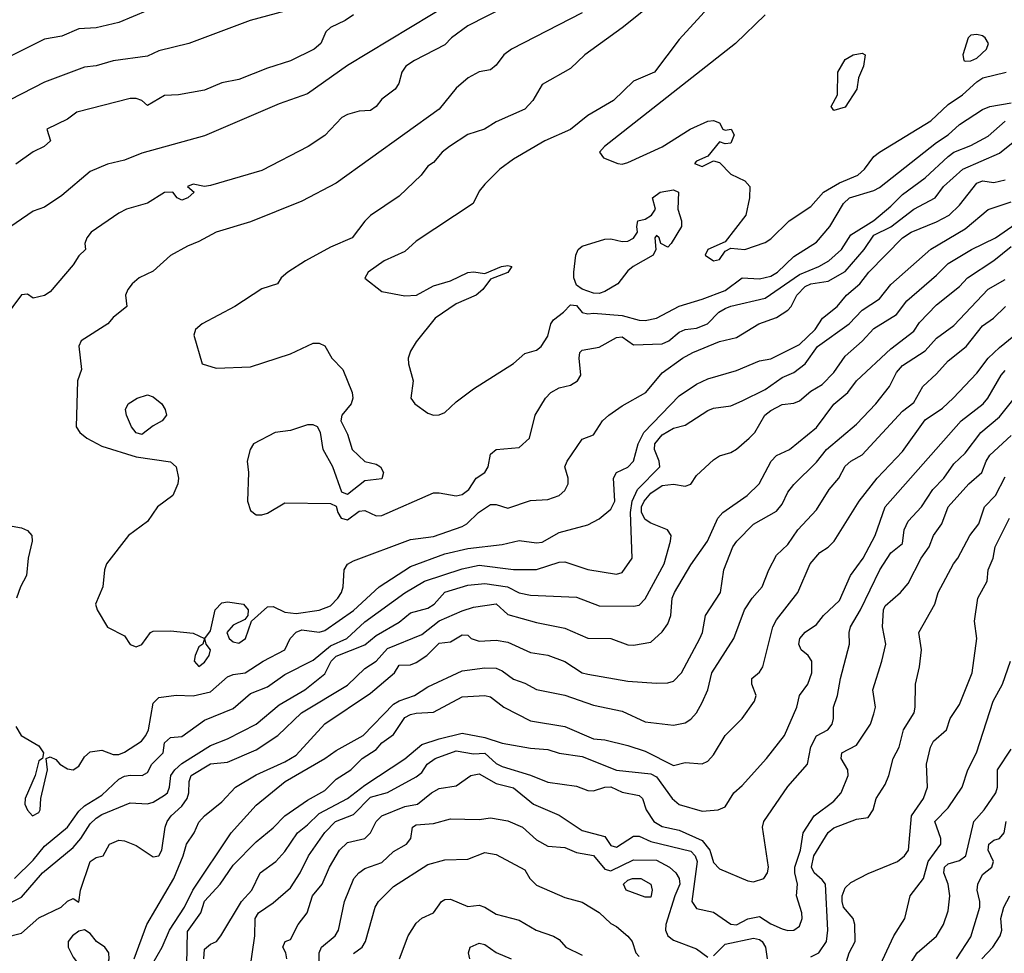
# Model space of a CAD drawing. Header units: metres. Extents: x -46681 to -43747, y -240911 to -237677.
# Tile 624 of 656: x -45550 to -45464, y -238930 to -238848. Entities that reach past the tile are written whole.
import ezdxf

# ---------------------------------------------------------------- set-up
doc = ezdxf.new("R2010")
doc.units = ezdxf.units.M
doc.layers.add('CONTOUR_INDEX', color=1, linetype='Continuous')
doc.layers.add('CONTOUR_INTER', color=3, linetype='Continuous')

msp = doc.modelspace()

# ---------------------------------------------------------------- linework, layer by layer
at = {"layer": 'CONTOUR_INDEX'}
for points, elevation in [([(-45539.095, -238847.15), (-45541.595, -238848.185), (-45543.595, -238848.667), (-45545.095, -238848.738), (-45546.595, -238849.388), (-45548.095, -238849.637), (-45551.837, -238851.52)], 85), ([(-45501.095, -238847.334), (-45507.271, -238850.52), (-45507.925, -238851.02), (-45508.595, -238851.921), (-45509.095, -238852.339), (-45510.095, -238852.489), (-45511.058, -238853.02), (-45512.095, -238853.941), (-45513.595, -238855.764), (-45522.595, -238862.237), (-45525.595, -238863.81), (-45530.095, -238865.62), (-45533.095, -238866.502), (-45534.595, -238867.326), (-45535.595, -238867.726), (-45537.095, -238868.55), (-45538.595, -238869.931), (-45539.808, -238870.52), (-45540.42, -238871.02), (-45540.824, -238871.52), (-45541.006, -238872.02), (-45540.893, -238873.02), (-45542.095, -238873.963), (-45542.566, -238874.52), (-45544.894, -238876.02), (-45545.095, -238876.475), (-45544.874, -238878.52), (-45545.217, -238879.52), (-45545.342, -238883.52), (-45545.017, -238884.02), (-45544.383, -238884.52), (-45543.095, -238885.23), (-45540.095, -238886.166), (-45537.095, -238886.588), (-45536.58, -238887.02), (-45536.383, -238888.02), (-45536.44, -238888.52), (-45536.881, -238889.52), (-45538.23, -238890.52), (-45539.095, -238891.801), (-45540.764, -238893.02), (-45542.67, -238895.52), (-45542.841, -238896.02), (-45543.003, -238897.52), (-45543.626, -238899.02), (-45543.49, -238899.52), (-45542.595, -238901.049), (-45541.095, -238901.788), (-45540.595, -238902.57), (-45540.095, -238902.771), (-45539.595, -238902.544), (-45538.839, -238901.52), (-45538.595, -238901.392), (-45537.095, -238901.358), (-45535.095, -238901.562), (-45534.117, -238902.02), (-45534.267, -238902.52), (-45534.595, -238902.749), (-45534.918, -238903.52), (-45535.002, -238904.02), (-45534.595, -238904.47), (-45534.095, -238904.095), (-45533.699, -238903.52), (-45533.583, -238903.02), (-45533.966, -238902.52), (-45534.083, -238902.02), (-45533.595, -238901.373), (-45533.19, -238899.52), (-45532.595, -238898.92), (-45532.095, -238898.842), (-45530.696, -238899.02), (-45530.289, -238899.52), (-45530.326, -238900.02), (-45530.595, -238900.373), (-45531.595, -238900.863), (-45532.163, -238901.52), (-45531.962, -238902.02), (-45531.595, -238902.327), (-45531.095, -238902.432), (-45530.533, -238902.02), (-45529.99, -238900.52), (-45528.595, -238899.274), (-45528.095, -238899.244), (-45527.095, -238899.731), (-45526.095, -238899.848), (-45524.095, -238899.56), (-45523.095, -238899.177), (-45522.444, -238898.52), (-45522.133, -238898.02), (-45521.974, -238897.52), (-45521.885, -238896.02), (-45521.595, -238895.522), (-45521.095, -238895.233), (-45516.095, -238893.368), (-45514.095, -238893.103), (-45511.595, -238892.255), (-45511.179, -238892.02), (-45510.141, -238891.02), (-45509.095, -238890.306), (-45508.595, -238890.322), (-45507.595, -238890.628), (-45505.595, -238889.966), (-45504.095, -238889.882), (-45503.095, -238889.52), (-45502.595, -238889.097), (-45502.3, -238888.52), (-45502.306, -238888.02), (-45502.599, -238887.02), (-45502.391, -238886.52), (-45501.095, -238884.623), (-45500.095, -238884.24), (-45499.307, -238883.02), (-45498.76, -238882.52), (-45497.595, -238881.7), (-45495.527, -238880.52), (-45494.095, -238878.817), (-45492.305, -238877.52), (-45491.409, -238877.02), (-45489.095, -238876.074), (-45487.595, -238875.72), (-45485.653, -238874.52), (-45484.095, -238873.975), (-45483.095, -238873.338), (-45482.813, -238873.02), (-45482.333, -238872.02), (-45481.595, -238871.254), (-45481.095, -238871.024), (-45479.595, -238870.812), (-45478.095, -238869.955), (-45476.439, -238868.02), (-45475.595, -238866.784), (-45474.095, -238866.061), (-45472.095, -238864.509), (-45470.221, -238863.52), (-45469.492, -238862.52), (-45467.805, -238861.02), (-45464.595, -238859.605), (-45463.265, -238858.52)], 80), ([(-45540.268, -238930.02), (-45539.163, -238927.02), (-45536.78, -238923.02), (-45535.965, -238921.02), (-45535.695, -238920.02), (-45535.016, -238919.02), (-45534.595, -238918.075), (-45534.116, -238917.52), (-45532.595, -238916.307), (-45531.41, -238915.02), (-45529.595, -238913.952), (-45527.095, -238912.815), (-45526.095, -238912.218), (-45523.595, -238909.477), (-45519.595, -238906.824), (-45517.506, -238905.02), (-45517.095, -238904.352), (-45516.095, -238904.345), (-45515.595, -238904.121), (-45514.657, -238903.52), (-45513.595, -238902.45), (-45512.595, -238902.313), (-45511.595, -238901.711), (-45511.095, -238901.744), (-45510.781, -238902.02), (-45510.095, -238902.253), (-45508.595, -238902.186), (-45507.595, -238902.365), (-45505.595, -238903.243), (-45504.095, -238903.495), (-45502.595, -238904.031), (-45501.095, -238905.02), (-45500.595, -238905.16), (-45497.095, -238905.766), (-45494.595, -238905.941), (-45493.595, -238905.903), (-45493.095, -238905.757), (-45492.395, -238905.02), (-45490.792, -238902.02), (-45490.572, -238901.52), (-45490.308, -238900.02), (-45489.003, -238898.02), (-45488.717, -238896.02), (-45487.915, -238894.02), (-45487.576, -238893.52), (-45486.095, -238892.028), (-45484.095, -238890.891), (-45483.595, -238890.282), (-45483.095, -238889.245), (-45482.595, -238888.577), (-45480.595, -238886.627), (-45479.739, -238885.52), (-45477.095, -238883.286), (-45475.409, -238881.52), (-45474.207, -238880.02), (-45473.595, -238878.776), (-45473.095, -238878.159), (-45471.095, -238876.881), (-45470.095, -238875.776), (-45468.595, -238874.676), (-45465.595, -238871.497), (-45464.095, -238870.666)], 85), ([(-45540.01, -238881.02), (-45539.095, -238880.739), (-45538.595, -238880.9), (-45537.838, -238881.52), (-45537.54, -238882.02), (-45537.422, -238882.52), (-45537.797, -238883.02), (-45538.595, -238883.432), (-45539.595, -238884.213), (-45540.095, -238884.042), (-45540.5, -238883.52), (-45540.931, -238882.52), (-45541.01, -238882.02), (-45540.778, -238881.52), (-45540.01, -238881.02)], 80), ([(-45526.918, -238930.02), (-45527.003, -238929.52), (-45527.273, -238929.02), (-45527.051, -238928.52), (-45526.595, -238928.335), (-45525.931, -238927.02), (-45525.122, -238926.02), (-45524.666, -238924.52), (-45523.816, -238923.52), (-45523.172, -238922.02), (-45522.305, -238920.52), (-45521.595, -238919.868), (-45520.083, -238919.52), (-45519.59, -238919.02), (-45519.095, -238918.025), (-45518.595, -238917.544), (-45516.595, -238916.727), (-45515.48, -238916.52), (-45514.257, -238915.52), (-45513.595, -238915.139), (-45512.095, -238914.918), (-45510.832, -238914.02), (-45510.095, -238913.85), (-45508.595, -238914.697), (-45507.095, -238915.077), (-45505.342, -238916.52), (-45503.095, -238917.478), (-45501.095, -238918.825), (-45499.095, -238919.349), (-45498.595, -238920.112), (-45498.095, -238920.285), (-45496.595, -238919.306), (-45496.095, -238919.306), (-45495.095, -238919.766), (-45491.595, -238920.632), (-45491.217, -238921.02), (-45491.035, -238921.52), (-45491.51, -238925.02), (-45491.095, -238925.639), (-45489.595, -238925.967), (-45488.095, -238927.001), (-45487.595, -238927.067), (-45486.595, -238926.535), (-45485.595, -238926.339), (-45484.595, -238926.962), (-45483.595, -238927.401), (-45483.095, -238927.566), (-45482.595, -238927.519), (-45482.095, -238927.172), (-45481.862, -238926.52), (-45481.872, -238926.02), (-45482.336, -238924.52), (-45482.273, -238923.52), (-45482.499, -238922.52), (-45482.482, -238922.02), (-45482, -238920.52), (-45481.773, -238919.02), (-45480.791, -238917.52), (-45479.095, -238916.258), (-45478.438, -238915.52), (-45477.827, -238914.02), (-45477.85, -238913.52), (-45478.438, -238912.52), (-45478.372, -238912.02), (-45477.095, -238911.358), (-45475.868, -238909.52), (-45475.595, -238908.612), (-45475.439, -238908.02), (-45475.685, -238906.52), (-45474.882, -238904.02), (-45474.553, -238902.52), (-45474.816, -238901.02), (-45474.747, -238899.52), (-45474.595, -238899.177), (-45473.267, -238898.02), (-45472.595, -238897.229), (-45471.456, -238895.02), (-45470.738, -238894.02), (-45470.373, -238893.02), (-45469.653, -238892.02), (-45469.089, -238890.52), (-45467.272, -238888.52), (-45466.137, -238887.52), (-45465.77, -238886.52), (-45465.452, -238886.02), (-45463.595, -238884.293)], 90), ([(-45468.361, -238930.02), (-45467.095, -238928.123), (-45466.316, -238925.52), (-45466.311, -238925.02), (-45466.547, -238924.02), (-45466.488, -238923.52), (-45466.095, -238922.662), (-45465.272, -238922.02), (-45465.128, -238921.52), (-45465.602, -238920.52), (-45465.535, -238920.02), (-45465.095, -238919.674), (-45464.595, -238919.5), (-45464.182, -238919.02), (-45464.006, -238918.02)], 95)]:
    msp.add_lwpolyline(points, dxfattribs=dict(at, elevation=elevation))
at = {"layer": 'CONTOUR_INTER'}
for points, elevation in [([(-45510.595, -238845.276), (-45521.595, -238851.949), (-45525.095, -238854.413), (-45527.595, -238855.29), (-45534.095, -238858.097), (-45539.595, -238859.609), (-45541.095, -238860.209), (-45542.595, -238860.567), (-45544.095, -238861.222), (-45546.595, -238863.301), (-45548.095, -238864.327), (-45549.095, -238864.684), (-45551.595, -238866.387)], 82), ([(-45488.833, -238845.52), (-45492.595, -238849.687), (-45494.754, -238852.52), (-45496.595, -238853.325), (-45498.346, -238855.02), (-45500.595, -238856.326), (-45502.095, -238857.547), (-45504.343, -238858.52), (-45507.095, -238860.141), (-45508.3, -238861.02), (-45509.595, -238862.316), (-45510.095, -238862.937), (-45510.627, -238864.02), (-45515.595, -238867.314), (-45516.595, -238868.196), (-45518.409, -238869.02), (-45519.793, -238870.02), (-45520.095, -238870.535), (-45518.595, -238871.705), (-45516.595, -238872.082), (-45515.572, -238872.02), (-45514.095, -238871.209), (-45512.595, -238870.765), (-45511.095, -238870.047), (-45510.595, -238869.978), (-45509.595, -238870.125), (-45508.138, -238869.52), (-45507.595, -238869.436), (-45507.241, -238869.52), (-45507.595, -238870.046), (-45509.095, -238870.61), (-45509.783, -238871.52), (-45510.352, -238872.02), (-45512.095, -238872.779), (-45513.944, -238874.02), (-45515.595, -238876.105), (-45516.095, -238876.908), (-45516.305, -238877.52), (-45516.285, -238878.02), (-45515.87, -238879.52), (-45516.064, -238881.02), (-45515.726, -238881.52), (-45514.595, -238882.338), (-45514.095, -238882.517), (-45513.595, -238882.497), (-45513.095, -238882.279), (-45512.095, -238881.339), (-45510.595, -238880.199), (-45507.095, -238878.004), (-45506.095, -238877.123), (-45505.095, -238876.835), (-45504.679, -238876.52), (-45504.095, -238875.607), (-45503.838, -238874.52), (-45503.595, -238874.166), (-45502.715, -238873.52), (-45502.095, -238872.876), (-45501.595, -238872.922), (-45501.095, -238873.544), (-45500.595, -238873.663), (-45500.095, -238873.588), (-45497.595, -238873.804), (-45496.095, -238874.222), (-45495.595, -238874.233), (-45494.595, -238874.033), (-45492.595, -238872.972), (-45490.595, -238872.376), (-45488.595, -238871.605), (-45487.095, -238870.522), (-45485.595, -238870.602), (-45484.595, -238870.365), (-45484.015, -238870.02), (-45482.595, -238868.649), (-45480.595, -238867.388), (-45479.445, -238866.02), (-45478.251, -238864.02), (-45477.728, -238863.52), (-45475.595, -238862.873), (-45475.095, -238862.601), (-45470.095, -238858.682), (-45469.087, -238858.02), (-45468.095, -238857.106), (-45466.095, -238855.782), (-45465.46, -238855.52), (-45463.595, -238855.197)], 78), ([(-45506.095, -238845.912), (-45511.095, -238848.47), (-45512.511, -238849.52), (-45513.095, -238850.141), (-45515.763, -238851.52), (-45516.494, -238852.02), (-45516.852, -238852.52), (-45517.121, -238853.52), (-45517.443, -238854.02), (-45518.595, -238854.898), (-45519.108, -238855.52), (-45519.595, -238855.883), (-45520.595, -238855.932), (-45521.595, -238856.221), (-45522.095, -238856.5), (-45523.595, -238858.071), (-45525.057, -238859.02), (-45529.095, -238861.14), (-45533.595, -238862.444), (-45534.095, -238862.514), (-45535.095, -238862.321), (-45535.595, -238862.52), (-45535.007, -238863.02), (-45535.558, -238863.52), (-45536.095, -238863.73), (-45536.508, -238863.52), (-45536.872, -238863.02), (-45537.595, -238863.046), (-45539.095, -238863.968), (-45540.923, -238864.52), (-45541.595, -238864.845), (-45544.023, -238866.52), (-45544.404, -238867.02), (-45544.583, -238867.52), (-45544.52, -238868.02), (-45545.095, -238868.576), (-45545.595, -238869.368), (-45547.595, -238871.729), (-45548.095, -238872.047), (-45549.095, -238872.298), (-45549.595, -238871.938), (-45550.095, -238872.007), (-45551.626, -238874.02)], 81), ([(-45527.095, -238847.188), (-45530.102, -238848.02), (-45535.486, -238850.02), (-45538.095, -238850.664), (-45539.095, -238851.133), (-45542.095, -238851.542), (-45543.595, -238851.984), (-45544.595, -238852.106), (-45548.095, -238853.392), (-45551.095, -238854.954)], 84), ([(-45521.095, -238847.532), (-45521.819, -238848.02), (-45523.095, -238848.623), (-45523.508, -238849.02), (-45523.948, -238850.02), (-45524.514, -238850.52), (-45526.595, -238851.549), (-45528.595, -238852.171), (-45531.095, -238853.17), (-45532.595, -238853.454), (-45534.095, -238854.114), (-45536.386, -238854.52), (-45537.595, -238854.575), (-45539.095, -238855.435), (-45539.595, -238855.009), (-45540.095, -238854.823), (-45540.595, -238854.841), (-45545.283, -238856.02), (-45546.095, -238856.64), (-45547.904, -238857.52), (-45547.582, -238858.52), (-45548.136, -238859.02), (-45549.095, -238859.485), (-45550.595, -238860.564)], 83), ([(-45495.595, -238847.048), (-45497.595, -238848.661), (-45500.854, -238851.02), (-45502.095, -238852.202), (-45504.595, -238853.596), (-45505.388, -238855.02), (-45506.095, -238855.753), (-45508.595, -238856.865), (-45509.62, -238857.52), (-45511.095, -238857.981), (-45512.69, -238859.02), (-45513.343, -238859.52), (-45514.095, -238860.424), (-45514.595, -238860.751), (-45515.176, -238861.52), (-45517.095, -238863.363), (-45519.595, -238865.067), (-45520.095, -238865.543), (-45521.189, -238867.02), (-45523.095, -238867.841), (-45525.282, -238869.02), (-45526.836, -238870.02), (-45527.401, -238870.52), (-45527.727, -238871.02), (-45529.095, -238871.473), (-45531.459, -238873.02), (-45534.305, -238874.52), (-45534.907, -238875.02), (-45535.039, -238875.52), (-45534.316, -238878.02), (-45533.095, -238878.401), (-45530.095, -238878.278), (-45526.595, -238877.16), (-45524.595, -238876.231), (-45524.095, -238876.22), (-45523.595, -238876.447), (-45522.976, -238877.52), (-45522.009, -238878.52), (-45521.211, -238880.52), (-45521.133, -238881.02), (-45521.283, -238881.52), (-45522.09, -238882.52), (-45522.198, -238883.02), (-45521.595, -238884.174), (-45521.19, -238885.52), (-45520.095, -238886.569), (-45519.095, -238886.78), (-45518.707, -238887.02), (-45518.458, -238887.52), (-45518.595, -238888.081), (-45520.095, -238888.255), (-45521.595, -238889.453), (-45522.095, -238889.241), (-45522.881, -238887.02), (-45523.746, -238885.52), (-45523.973, -238884.02), (-45524.243, -238883.52), (-45524.595, -238883.366), (-45525.095, -238883.354), (-45526.595, -238883.854), (-45527.934, -238884.02), (-45529.812, -238885.02), (-45530.125, -238885.52), (-45530.373, -238886.52), (-45530.259, -238887.52), (-45530.36, -238890.02), (-45530.095, -238890.854), (-45529.595, -238891.229), (-45529.095, -238891.233), (-45528.595, -238891.07), (-45527.095, -238890.164), (-45523.095, -238890.241), (-45522.595, -238890.478), (-45522.461, -238891.02), (-45522.169, -238891.52), (-45521.595, -238891.666), (-45520.595, -238890.917), (-45520.095, -238890.856), (-45519.095, -238891.31), (-45518.595, -238891.281), (-45514.095, -238889.313), (-45513.595, -238889.294), (-45512.095, -238889.57), (-45511.595, -238889.435), (-45510.988, -238889.02), (-45510.353, -238888.02), (-45509.601, -238887.52), (-45509.3, -238887.02), (-45509.095, -238885.916), (-45508.595, -238885.514), (-45506.595, -238885.335), (-45505.688, -238884.52), (-45505.203, -238882.52), (-45504.308, -238881.02), (-45503.838, -238880.52), (-45503.095, -238880.131), (-45502.095, -238879.886), (-45501.484, -238879.52), (-45501.215, -238879.02), (-45501.344, -238877.52), (-45501.298, -238877.02), (-45501.095, -238876.829), (-45499.595, -238876.575), (-45498.095, -238875.715), (-45497.595, -238875.664), (-45496.595, -238876.369), (-45494.095, -238876.268), (-45493.512, -238876.02), (-45492.595, -238875.258), (-45492.095, -238875.035), (-45491.095, -238874.908), (-45490.118, -238874.52), (-45489.143, -238873.52), (-45488.595, -238873.185), (-45488.095, -238872.973), (-45485.095, -238872.277), (-45482.095, -238870.23), (-45480.4, -238869.52), (-45479.529, -238869.02), (-45478.407, -238868.02), (-45477.595, -238866.761), (-45475.595, -238865.504), (-45474.095, -238864.242), (-45473.095, -238863.217), (-45471.095, -238861.755), (-45469.095, -238859.9), (-45468.595, -238859.52), (-45467.095, -238858.949), (-45465.595, -238858.111), (-45464.095, -238856.82)], 79), ([(-45485.096, -238847.52), (-45487.686, -238850.02), (-45499.144, -238859.02), (-45499.58, -238859.52), (-45499.22, -238860.02), (-45497.96, -238860.52), (-45497.595, -238860.565), (-45497.095, -238860.433), (-45494.095, -238859.059), (-45491.636, -238857.52), (-45490.095, -238856.808), (-45489.595, -238856.767), (-45489.095, -238856.973), (-45488.798, -238857.52), (-45488.595, -238857.607), (-45488.051, -238857.52), (-45487.798, -238858.02), (-45488.095, -238858.723), (-45488.595, -238858.797), (-45489.095, -238858.619), (-45490.095, -238859.879), (-45491.095, -238860.303), (-45491.271, -238860.52), (-45490.595, -238860.781), (-45489.595, -238860.272), (-45489.095, -238860.426), (-45488.095, -238861.456), (-45486.865, -238862.02), (-45486.418, -238862.52), (-45486.45, -238863.52), (-45486.776, -238865.02), (-45488.595, -238867.372), (-45490.106, -238868.02), (-45490.332, -238868.52), (-45489.595, -238869.017), (-45489.095, -238868.896), (-45488.595, -238868.187), (-45488.095, -238867.92), (-45486.862, -238868.02), (-45485.095, -238867.408), (-45484.595, -238867.105), (-45482.996, -238865.52), (-45481.095, -238864.273), (-45480.001, -238863.02), (-45478.595, -238862.206), (-45476.985, -238861.52), (-45476.4, -238861.02), (-45475.595, -238859.916), (-45475.095, -238859.521), (-45470.595, -238856.794), (-45469.095, -238855.361), (-45467.824, -238854.52), (-45466.595, -238853.369), (-45466.05, -238853.02), (-45464.013, -238852.52)], 77), ([(-45467.095, -238849.29), (-45467.344, -238849.52), (-45467.803, -238851.02), (-45467.705, -238851.52), (-45467.595, -238851.565), (-45467.095, -238851.547), (-45466.595, -238851.306), (-45465.734, -238850.52), (-45465.566, -238850.02), (-45465.848, -238849.52), (-45466.095, -238849.367), (-45466.595, -238849.227), (-45467.095, -238849.29)], 76), ([(-45477.404, -238851.02), (-45476.595, -238850.88), (-45476.355, -238851.02), (-45476.486, -238852.02), (-45476.923, -238853.02), (-45477.066, -238854.02), (-45478.095, -238855.591), (-45479.095, -238855.87), (-45479.328, -238855.52), (-45478.76, -238854.52), (-45478.744, -238852.52), (-45478.095, -238851.438), (-45477.404, -238851.02)], 77), ([(-45550.595, -238909.724), (-45550.133, -238910.52), (-45548.595, -238911.427), (-45548.176, -238912.02), (-45548.263, -238912.52), (-45548.595, -238912.738), (-45548.905, -238914.02), (-45549.787, -238916.02), (-45549.825, -238916.52), (-45549.595, -238917.03), (-45549.135, -238917.52), (-45548.595, -238917.247), (-45548.477, -238917.02), (-45548.415, -238916.02), (-45547.847, -238913.52), (-45547.967, -238912.52), (-45547.595, -238912.373), (-45547.095, -238912.607), (-45546.762, -238913.02), (-45546.095, -238913.428), (-45545.595, -238913.499), (-45545.095, -238913.191), (-45544.595, -238912.387), (-45544.095, -238911.929), (-45543.095, -238911.782), (-45542.095, -238912.171), (-45541.595, -238912.158), (-45541.095, -238911.97), (-45539.629, -238911.02), (-45539.226, -238910.52), (-45539.005, -238910.02), (-45538.595, -238907.684), (-45538.095, -238907.191), (-45536.595, -238906.973), (-45535.095, -238907.058), (-45533.595, -238906.696), (-45532.095, -238905.396), (-45531.595, -238905.172), (-45530.54, -238905.02), (-45528.99, -238904.02), (-45527.095, -238903.026), (-45526.627, -238902.02), (-45526.095, -238901.475), (-45525.595, -238901.287), (-45524.095, -238901.467), (-45523.595, -238901.319), (-45521.095, -238899.582), (-45518.842, -238897.52), (-45516.095, -238895.748), (-45513.095, -238894.635), (-45511.095, -238894.167), (-45508.095, -238893.819), (-45506.595, -238893.453), (-45505.095, -238893.677), (-45504.595, -238893.62), (-45503.095, -238892.753), (-45500.595, -238892.086), (-45499.595, -238891.566), (-45498.595, -238890.72), (-45498.223, -238890.02), (-45498.338, -238888.02), (-45498.095, -238887.524), (-45497.095, -238887.049), (-45496.605, -238886.52), (-45496.189, -238885.02), (-45495.706, -238884.02), (-45492.595, -238880.814), (-45491.095, -238879.806), (-45490.095, -238879.327), (-45487.595, -238878.62), (-45485.595, -238877.762), (-45484.595, -238877.597), (-45482.095, -238876.337), (-45480.729, -238875.02), (-45480.069, -238874.02), (-45478.797, -238873.02), (-45477.966, -238872.02), (-45476.821, -238871.02), (-45476.029, -238870.02), (-45473.093, -238867.02), (-45472.323, -238866.52), (-45470.095, -238865.604), (-45469.001, -238865.02), (-45468.095, -238864.158), (-45466.595, -238862.246), (-45466.095, -238862.027), (-45465.095, -238862.161), (-45464.095, -238861.95)], 81), ([(-45494.27, -238863.02), (-45493.095, -238862.808), (-45492.668, -238863.02), (-45492.737, -238864.52), (-45492.394, -238865.52), (-45492.416, -238866.02), (-45493.317, -238867.52), (-45493.595, -238867.819), (-45494.224, -238867.52), (-45494.355, -238867.02), (-45494.595, -238866.817), (-45494.75, -238867.02), (-45494.641, -238868.02), (-45494.88, -238868.52), (-45496.637, -238869.52), (-45497.095, -238869.896), (-45497.971, -238871.02), (-45499.095, -238871.714), (-45499.595, -238871.877), (-45500.095, -238871.85), (-45501.095, -238871.505), (-45501.595, -238871.144), (-45501.829, -238870.52), (-45501.806, -238870.02), (-45501.63, -238868.52), (-45501.427, -238868.02), (-45501.095, -238867.733), (-45499.095, -238867.135), (-45498.595, -238867.093), (-45497.595, -238867.327), (-45497.095, -238867.304), (-45496.595, -238867.028), (-45496.258, -238866.52), (-45496.323, -238866.02), (-45496.221, -238865.52), (-45495.595, -238865.367), (-45495.019, -238865.02), (-45494.678, -238864.52), (-45494.94, -238863.52), (-45494.27, -238863.02)], 78), ([(-45550.724, -238923.02), (-45549.095, -238921.41), (-45548.095, -238920.182), (-45546.095, -238918.511), (-45545.095, -238917.133), (-45544.595, -238916.657), (-45543.095, -238915.728), (-45541.595, -238914.325), (-45541.095, -238914.065), (-45540.595, -238913.976), (-45539.57, -238914.02), (-45539.095, -238913.748), (-45538.709, -238913.02), (-45537.722, -238912.02), (-45537.595, -238911.166), (-45537.095, -238910.689), (-45536.095, -238910.607), (-45534.095, -238909.162), (-45531.595, -238908.141), (-45530.095, -238906.851), (-45528.595, -238906.25), (-45527.095, -238905.179), (-45524.595, -238903.925), (-45523.095, -238902.666), (-45521.66, -238902.02), (-45520.095, -238900.575), (-45516.595, -238898.046), (-45514.878, -238897.02), (-45511.595, -238895.931), (-45510.095, -238895.612), (-45507.095, -238896.008), (-45505.095, -238896.004), (-45503.095, -238895.351), (-45502.595, -238895.336), (-45500.595, -238895.989), (-45498.095, -238896.42), (-45497.595, -238896.258), (-45496.717, -238895.02), (-45496.85, -238891.02), (-45496.713, -238890.02), (-45496.241, -238889.02), (-45494.29, -238887.02), (-45494.346, -238886.52), (-45494.765, -238885.52), (-45494.727, -238885.02), (-45494.095, -238884.235), (-45493.095, -238883.638), (-45492.095, -238883.384), (-45490.095, -238882.111), (-45489.595, -238881.913), (-45488.095, -238881.691), (-45487.095, -238881.273), (-45485.095, -238880.273), (-45483.595, -238879.205), (-45482.595, -238878.774), (-45481.595, -238878.011), (-45480.506, -238876.52), (-45477.739, -238874.52), (-45476.595, -238873.347), (-45475.095, -238872.335), (-45474.095, -238871.101), (-45470.595, -238868.012), (-45467.595, -238866.236), (-45465.595, -238864.523), (-45463.595, -238863.856)], 82), ([(-45551.095, -238925.126), (-45550.095, -238924.634), (-45548.264, -238922.52), (-45545.595, -238920.293), (-45544.919, -238919.52), (-45544.095, -238918.239), (-45543.595, -238917.743), (-45543.095, -238917.421), (-45540.595, -238916.387), (-45539.095, -238916.486), (-45538.595, -238916.339), (-45537.595, -238915.73), (-45537.348, -238915.52), (-45537.161, -238915.02), (-45537.045, -238914.02), (-45536.716, -238913.52), (-45536.095, -238912.956), (-45533.595, -238911.375), (-45532.095, -238910.812), (-45529.593, -238909.52), (-45527.595, -238907.841), (-45525.347, -238906.52), (-45523.595, -238905.119), (-45523.047, -238904.02), (-45522.595, -238903.57), (-45520.095, -238902.58), (-45519.095, -238901.774), (-45517.095, -238900.604), (-45516.095, -238899.775), (-45514.595, -238899.384), (-45514.028, -238899.02), (-45513.095, -238897.986), (-45511.095, -238897.369), (-45509.595, -238897.226), (-45507.611, -238897.52), (-45506.595, -238898.033), (-45505.595, -238898.254), (-45501.595, -238898.429), (-45499.595, -238899.174), (-45496.595, -238899.206), (-45496.095, -238899.109), (-45495.595, -238898.552), (-45493.912, -238895.52), (-45493.356, -238893.52), (-45493.307, -238893.02), (-45493.638, -238892.52), (-45495.095, -238891.953), (-45495.595, -238891.637), (-45495.905, -238891.02), (-45495.887, -238890.52), (-45495.66, -238890.02), (-45495.095, -238889.325), (-45494.095, -238888.645), (-45493.095, -238888.532), (-45492.095, -238888.732), (-45491.595, -238888.529), (-45491.095, -238887.779), (-45489.595, -238886.409), (-45489.095, -238886.053), (-45488.095, -238885.777), (-45487.595, -238885.476), (-45486.501, -238884.52), (-45485.991, -238884.02), (-45485.131, -238882.52), (-45484.595, -238882.096), (-45483.595, -238881.57), (-45482.595, -238881.474), (-45482.095, -238881.263), (-45481.095, -238880.41), (-45480.095, -238879.832), (-45479.095, -238878.783), (-45478.095, -238877.359), (-45476.595, -238876.041), (-45475.595, -238874.935), (-45473.595, -238873.717), (-45472.701, -238872.52), (-45470.095, -238870.283), (-45469.095, -238869.268), (-45467.04, -238868.02), (-45464.943, -238867.02), (-45461.351, -238864.52)], 83), ([(-45551.595, -238928.173), (-45550.095, -238927.794), (-45548.595, -238926.452), (-45546.64, -238925.52), (-45546.095, -238924.983), (-45545.595, -238924.771), (-45545.095, -238925.072), (-45544.958, -238924.02), (-45544.105, -238921.52), (-45543.595, -238921.17), (-45542.956, -238921.02), (-45542.412, -238920.02), (-45541.595, -238919.67), (-45541.095, -238919.707), (-45540.095, -238920.122), (-45538.595, -238921.129), (-45538.095, -238921.019), (-45537.851, -238920.52), (-45537.555, -238918.52), (-45537.366, -238918.02), (-45537.01, -238917.52), (-45536.095, -238916.698), (-45535.623, -238916.02), (-45535.481, -238915.52), (-45535.464, -238914.52), (-45535.262, -238914.02), (-45533.595, -238912.983), (-45532.095, -238912.851), (-45529.595, -238911.761), (-45527.693, -238910.52), (-45525.625, -238908.52), (-45521.595, -238906.11), (-45520.095, -238904.648), (-45519.095, -238904.004), (-45518.095, -238902.902), (-45515.095, -238901.679), (-45513.595, -238900.495), (-45511.595, -238899.605), (-45510.595, -238899.307), (-45508.595, -238898.993), (-45507.595, -238899.949), (-45505.095, -238900.638), (-45502.595, -238901.125), (-45500.595, -238901.994), (-45498.595, -238902.018), (-45497.095, -238902.592), (-45496.595, -238902.627), (-45495.095, -238902.34), (-45494.095, -238901.463), (-45493.595, -238900.752), (-45493.349, -238900.02), (-45493.22, -238898.52), (-45493.025, -238898.02), (-45491.595, -238895.596), (-45490.141, -238893.52), (-45489.221, -238891.52), (-45488.801, -238891.02), (-45486.669, -238889.52), (-45485.608, -238888.52), (-45484.565, -238886.52), (-45484.095, -238886.029), (-45482.974, -238885.52), (-45480.595, -238883.595), (-45479.095, -238881.536), (-45477.875, -238880.52), (-45477.095, -238879.512), (-45474.095, -238876.724), (-45472.095, -238875.159), (-45471.595, -238874.424), (-45470.095, -238872.859), (-45468.095, -238871.251), (-45467.387, -238870.52), (-45465.095, -238868.994), (-45463.595, -238867.782)], 84), ([(-45538.689, -238930.52), (-45537.821, -238929.02), (-45537.178, -238927.52), (-45535.864, -238925.52), (-45535.118, -238924.02), (-45531.768, -238919.02), (-45529.595, -238916.605), (-45527.05, -238914.52), (-45523.595, -238912.524), (-45522.595, -238911.81), (-45520.224, -238910.52), (-45517.595, -238907.77), (-45517.095, -238907.478), (-45515.739, -238907.02), (-45514.595, -238906.249), (-45511.595, -238904.852), (-45509.595, -238904.599), (-45508.595, -238904.623), (-45508.095, -238904.845), (-45507.095, -238905.584), (-45506.095, -238905.936), (-45505.095, -238906.479), (-45502.595, -238906.98), (-45500.095, -238907.873), (-45497.595, -238908.389), (-45495.595, -238909.324), (-45493.095, -238909.606), (-45492.095, -238909.406), (-45491.595, -238909.082), (-45491.095, -238908.533), (-45490.595, -238907.636), (-45490.109, -238906.52), (-45489.747, -238905.02), (-45487.838, -238902.02), (-45486.891, -238899.52), (-45486.225, -238898.52), (-45485.344, -238897.52), (-45484.775, -238896.02), (-45484.095, -238894.746), (-45483.095, -238893.817), (-45482.244, -238892.52), (-45480.595, -238890.772), (-45479.482, -238889.02), (-45478.657, -238888.02), (-45478.095, -238886.972), (-45477.595, -238886.534), (-45476.595, -238885.99), (-45473.095, -238882.152), (-45472.095, -238881.414), (-45471.294, -238880.02), (-45470.095, -238878.91), (-45469.095, -238877.75), (-45467.525, -238876.52), (-45466.095, -238874.706), (-45465.13, -238874.02), (-45464.081, -238873.02)], 86), ([(-45535.659, -238930.52), (-45535.595, -238927.649), (-45534.425, -238926.02), (-45534.095, -238925), (-45532.732, -238923.52), (-45531.595, -238921.841), (-45529.595, -238919.81), (-45528.095, -238918.578), (-45527.076, -238917.52), (-45525.095, -238916.152), (-45523.595, -238915.328), (-45522.595, -238914.326), (-45521.31, -238913.52), (-45520.322, -238912.52), (-45519.095, -238911.742), (-45518.595, -238911.148), (-45517.595, -238910.427), (-45516.595, -238908.947), (-45516.095, -238908.663), (-45515.595, -238908.563), (-45514.095, -238908.458), (-45511.595, -238907.124), (-45509.595, -238907.011), (-45509.095, -238907.12), (-45507.938, -238908.02), (-45505.595, -238909.239), (-45502.595, -238909.717), (-45500.095, -238910.791), (-45499.095, -238910.903), (-45497.095, -238911.379), (-45495.595, -238911.874), (-45493.095, -238913.134), (-45492.095, -238912.871), (-45490.595, -238912.994), (-45490.095, -238912.748), (-45489.595, -238912.2), (-45488.594, -238910.52), (-45487.095, -238909.02), (-45486.02, -238907.52), (-45485.886, -238907.02), (-45486.242, -238906.02), (-45486.244, -238905.52), (-45485.595, -238904.967), (-45485.293, -238904.52), (-45484.425, -238901.02), (-45484.095, -238900.395), (-45482.221, -238898.02), (-45481.149, -238895.52), (-45480.306, -238894.52), (-45479.595, -238894.063), (-45479.046, -238893.52), (-45476.868, -238890.02), (-45475.29, -238888.02), (-45473.095, -238885.674), (-45471.095, -238882.922), (-45469.595, -238881.89), (-45468.665, -238881.02), (-45466.595, -238878.837), (-45465.595, -238877.536), (-45464.595, -238876.593), (-45460.186, -238873.02)], 87), ([(-45534.165, -238930.02), (-45534.095, -238929.187), (-45533.595, -238928.75), (-45533.072, -238928.52), (-45532.694, -238928.02), (-45530.881, -238925.02), (-45529.984, -238924.02), (-45529.251, -238922.52), (-45527.861, -238921.52), (-45527.095, -238920.648), (-45525.985, -238919.02), (-45525.095, -238918.332), (-45524.095, -238917.321), (-45521.603, -238916.02), (-45520.095, -238914.841), (-45516.595, -238912.539), (-45515.095, -238911.312), (-45513.595, -238910.789), (-45511.595, -238910.312), (-45509.595, -238910.691), (-45508.095, -238911.186), (-45505.595, -238911.627), (-45504.095, -238911.723), (-45503.095, -238912.049), (-45501.095, -238912.337), (-45498.095, -238913.539), (-45495.095, -238913.864), (-45494.595, -238914.12), (-45493.224, -238916.02), (-45492.595, -238916.547), (-45490.595, -238917.138), (-45489.199, -238917.02), (-45488.595, -238916.735), (-45487.833, -238915.52), (-45487.095, -238914.875), (-45484.965, -238912.52), (-45483.404, -238910.52), (-45482.318, -238908.02), (-45482.083, -238907.02), (-45481.367, -238906.02), (-45481.001, -238905.02), (-45481.003, -238904.02), (-45481.342, -238903.52), (-45481.935, -238903.02), (-45482.15, -238902.52), (-45482.046, -238902.02), (-45481.595, -238901.475), (-45480.595, -238900.81), (-45480.002, -238900.02), (-45478.595, -238898.697), (-45477.618, -238896.52), (-45476.513, -238895.02), (-45475.47, -238893.02), (-45474.585, -238890.52), (-45467.964, -238883.02), (-45466.043, -238881.52), (-45465.611, -238881.02), (-45464.449, -238879.02), (-45464.095, -238878.61)], 88), ([(-45530.449, -238933.02), (-45529.717, -238928.02), (-45529.676, -238926.52), (-45529.397, -238926.02), (-45528.095, -238925.138), (-45526.595, -238923.832), (-45525.756, -238922.52), (-45525.022, -238921.02), (-45523.595, -238918.977), (-45522.647, -238918.02), (-45521.095, -238917.429), (-45519.595, -238915.896), (-45518.095, -238915.486), (-45515.595, -238914.137), (-45515.095, -238913.74), (-45514.64, -238913.02), (-45513.94, -238912.52), (-45512.095, -238911.859), (-45510.595, -238912.128), (-45509.595, -238912.055), (-45508.595, -238912.958), (-45508.095, -238913.235), (-45505.595, -238913.965), (-45504.095, -238914.604), (-45501.595, -238914.934), (-45500.595, -238915.321), (-45500.095, -238915.333), (-45499.119, -238915.02), (-45498.595, -238915.006), (-45497.595, -238915.456), (-45496.095, -238915.748), (-45495.801, -238916.02), (-45495.493, -238917.02), (-45494.825, -238918.02), (-45494.095, -238918.472), (-45492.595, -238918.784), (-45490.595, -238919.696), (-45489.937, -238920.52), (-45489.595, -238921.606), (-45489.095, -238922.173), (-45486.595, -238923.213), (-45486.095, -238923.287), (-45485.213, -238923.02), (-45484.88, -238922.52), (-45484.784, -238922.02), (-45485.318, -238918.52), (-45485.213, -238918.02), (-45483.095, -238914.971), (-45481.396, -238913.02), (-45481.095, -238911.491), (-45480.595, -238910.554), (-45479.609, -238910.02), (-45479.233, -238909.52), (-45479.103, -238909.02), (-45479.119, -238908.02), (-45478.766, -238907.02), (-45478.509, -238905.52), (-45477.705, -238902.52), (-45477.737, -238901.52), (-45477.631, -238901.02), (-45476.758, -238899.52), (-45475.066, -238896.02), (-45474.095, -238894.552), (-45473.095, -238893.715), (-45472.946, -238892.52), (-45472.595, -238891.77), (-45471.418, -238890.52), (-45470.419, -238889.02), (-45469.478, -238888.02), (-45468.595, -238886.755), (-45467.595, -238885.821), (-45466.247, -238884.02), (-45464.595, -238882.656), (-45463.095, -238880.774)], 89), ([(-45481.095, -238929.854), (-45480.409, -238929.52), (-45479.722, -238928.52), (-45479.619, -238927.52), (-45479.811, -238923.52), (-45480.095, -238923.117), (-45480.809, -238922.52), (-45481.035, -238922.02), (-45480.823, -238921.02), (-45479.595, -238918.986), (-45479.095, -238918.593), (-45477.095, -238917.823), (-45476.095, -238917.666), (-45475.654, -238917.02), (-45475.384, -238916.02), (-45474.595, -238914.788), (-45474.273, -238914.02), (-45473.895, -238912.52), (-45473.367, -238911.52), (-45472.981, -238910.02), (-45472.067, -238908.52), (-45471.961, -238908.02), (-45471.946, -238906.02), (-45471.582, -238904.52), (-45471.434, -238903.02), (-45471.663, -238901.52), (-45470.257, -238899.02), (-45469.962, -238898.02), (-45468.63, -238895.52), (-45468.233, -238895.02), (-45467.201, -238893.02), (-45466.404, -238892.02), (-45465.902, -238890.52), (-45464.951, -238889.52), (-45464.095, -238887.897)], 91), ([(-45552.595, -238891.933), (-45550.095, -238892.366), (-45549.595, -238892.581), (-45549.194, -238893.02), (-45549.178, -238893.52), (-45549.526, -238895.02), (-45549.663, -238896.52), (-45550.197, -238897.52), (-45550.545, -238898.52)], 81), ([(-45478.199, -238931.02), (-45477.748, -238929.52), (-45477.216, -238928.52), (-45477.261, -238927.02), (-45477.405, -238926.52), (-45478.254, -238925.52), (-45478.36, -238925.02), (-45478.344, -238924.52), (-45478.095, -238923.821), (-45477.595, -238923.346), (-45476.095, -238922.587), (-45473.527, -238921.52), (-45472.909, -238921.02), (-45472.559, -238920.52), (-45472.308, -238917.52), (-45471.235, -238916.02), (-45470.89, -238915.02), (-45470.976, -238913.02), (-45470.644, -238911.52), (-45470.359, -238911.02), (-45469.236, -238910.02), (-45468.909, -238909.02), (-45468.095, -238907.797), (-45466.978, -238905.02), (-45466.586, -238902.02), (-45466.787, -238900.52), (-45466.498, -238898.52), (-45465.668, -238897.02), (-45465.589, -238896.02), (-45465.154, -238895.02), (-45464.993, -238894.02), (-45463.739, -238891.52)], 92), ([(-45475.236, -238931.02), (-45473.846, -238928.02), (-45472.891, -238926.52), (-45472.425, -238924.52), (-45471.25, -238923.02), (-45470.838, -238921.52), (-45469.738, -238920.02), (-45469.718, -238919.52), (-45470.265, -238918.02), (-45469.095, -238916.835), (-45467.861, -238915.02), (-45467.376, -238913.52), (-45466.608, -238912.02), (-45465.153, -238907.52), (-45464.347, -238906.02), (-45463.647, -238904.02)], 93), ([(-45474.65, -238934.02), (-45471.788, -238929.52), (-45470.095, -238928.045), (-45469.501, -238927.02), (-45469.095, -238925.827), (-45468.954, -238924.52), (-45469.081, -238923.52), (-45469.459, -238922.52), (-45469.421, -238922.02), (-45469.095, -238921.739), (-45468.095, -238921.423), (-45467.552, -238921.02), (-45466.834, -238918.02), (-45465.929, -238917.02), (-45464.929, -238915.52), (-45464.762, -238915.02), (-45464.764, -238913.52), (-45463.595, -238911.701)], 94), ([(-45524.105, -238931.02), (-45524.095, -238929.499), (-45523.883, -238929.02), (-45522.68, -238928.02), (-45522.399, -238927.52), (-45521.862, -238925.02), (-45521.054, -238923.02), (-45520.629, -238922.52), (-45520.095, -238922.148), (-45518.595, -238921.626), (-45517.595, -238920.638), (-45516.441, -238920.02), (-45516.065, -238919.52), (-45515.937, -238918.52), (-45515.595, -238918.325), (-45514.095, -238918.217), (-45512.595, -238917.805), (-45510.095, -238917.845), (-45509.095, -238917.712), (-45507.595, -238917.984), (-45506.311, -238918.52), (-45505.095, -238919.616), (-45504.095, -238920.17), (-45502.595, -238920.308), (-45501.595, -238920.736), (-45500.095, -238920.993), (-45499.095, -238922.198), (-45498.595, -238922.329), (-45496.595, -238921.383), (-45494.595, -238921.418), (-45493.445, -238922.02), (-45492.887, -238922.52), (-45492.602, -238923.02), (-45492.559, -238923.52), (-45493, -238924.52), (-45493.781, -238927.02), (-45493.812, -238927.52), (-45493.587, -238928.02), (-45493.095, -238928.408), (-45491.095, -238929.153), (-45490.095, -238929.894)], 91), ([(-45521.095, -238929.575), (-45520.329, -238929.02), (-45520.025, -238928.52), (-45519.179, -238925.52), (-45518.898, -238925.02), (-45517.595, -238923.708), (-45514.595, -238921.786), (-45513.095, -238921.385), (-45511.095, -238921.309), (-45509.595, -238920.751), (-45508.595, -238920.919), (-45506.095, -238922.26), (-45505.665, -238923.02), (-45505.095, -238923.604), (-45502.595, -238924.669), (-45501.095, -238925.093), (-45499.595, -238925.981), (-45498.595, -238926.943), (-45498.095, -238927.206), (-45497.095, -238928.063), (-45496.73, -238928.52), (-45496.406, -238929.52), (-45496.095, -238929.838)], 92), ([(-45496.682, -238923.02), (-45495.963, -238923.02), (-45495.095, -238923.517), (-45494.963, -238924.02), (-45495.095, -238924.651), (-45495.595, -238924.65), (-45497.228, -238924.02), (-45497.476, -238923.52), (-45497.095, -238923.165), (-45496.682, -238923.02)], 92), ([(-45517.052, -238930.02), (-45516.3, -238928.02), (-45515.595, -238926.919), (-45515.095, -238926.485), (-45514.082, -238926.02), (-45513.383, -238925.02), (-45513.095, -238924.854), (-45512.595, -238924.815), (-45511.095, -238925.466), (-45510.095, -238925.354), (-45509.588, -238925.52), (-45508.595, -238926.128), (-45506.595, -238926.653), (-45505.111, -238927.52), (-45503.595, -238928.045), (-45503.095, -238928.341), (-45502.531, -238929.02), (-45501.095, -238929.717)], 93), ([(-45466.132, -238930.02), (-45465.181, -238929.02), (-45464.531, -238928.02), (-45464.397, -238927.52), (-45464.497, -238926.52), (-45464.235, -238925.52), (-45463.693, -238924.52)], 96), ([(-45544.595, -238927.51), (-45545.095, -238927.61), (-45545.654, -238928.02), (-45546.04, -238928.52), (-45546.022, -238929.02), (-45545.595, -238929.894), (-45544.595, -238931.207), (-45544.095, -238931.456), (-45543.595, -238931.413), (-45543.095, -238931.17), (-45542.595, -238930.579), (-45542.431, -238930.02), (-45542.471, -238929.52), (-45542.816, -238929.02), (-45543.557, -238928.52), (-45544.095, -238927.82), (-45544.595, -238927.51)], 84), ([(-45489.595, -238929.768), (-45488.595, -238928.753), (-45486.095, -238928.229), (-45485.595, -238928.341), (-45485.349, -238928.52), (-45485.066, -238929.02), (-45484.922, -238930.02)], 91), ([(-45510.897, -238930.02), (-45511.023, -238929.52), (-45510.872, -238929.02), (-45510.095, -238928.669), (-45509.595, -238928.78), (-45508.595, -238929.465), (-45507.284, -238930.02)], 94)]:
    msp.add_lwpolyline(points, dxfattribs=dict(at, elevation=elevation))

doc.saveas('drawing.dxf')
